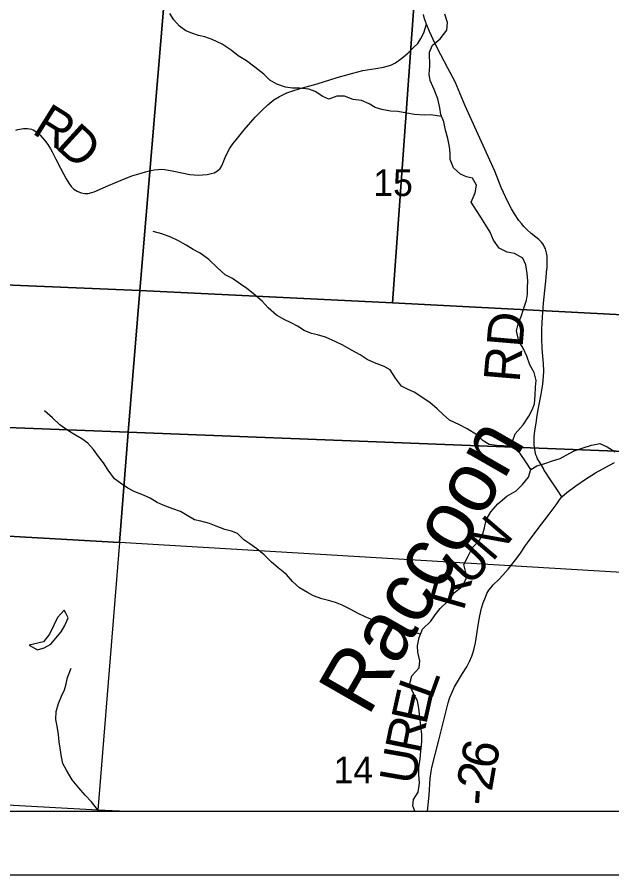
# Model space of a CAD drawing. Extents: x 0 to 34, y 0 to 22.
# Drawn here: x 6.063 to 6.999, y 14 to 15.349 of the extents above; entities that cross this region are included whole.
import ezdxf

# ---------------------------------------------------------------- set-up
doc = ezdxf.new("R2010")
doc.units = 0
for name, color, linetype in [('GM_X_Corporation', 7, 'Continuous'), ('GM_X_County_Road', 7, 'Continuous'), ('GM_X_County_Road_Text', 7, 'Continuous'), ('GM_X_Minor_Lake', 7, 'Continuous'), ('GM_X_Minor_River', 7, 'Continuous'), ('GM_X_Minor_River_Text', 7, 'Continuous'), ('GM_X_Section_Text', 7, 'Continuous'), ('GM_X_Township_Road', 7, 'Continuous'), ('GM_X_Township_Road_Text', 7, 'Continuous'), ('SH_Data', 7, 'Continuous')]:
    doc.layers.add(name, color=color, linetype=linetype)

msp = doc.modelspace()

# ---------------------------------------------------------------- linework, layer by layer
at = {"layer": 'GM_X_Corporation'}
for points in [[(6.3225, 15.705), (6.2563, 14.9189), (5.3302, 14.958), (5.3826, 15.7568)], [(6.7101, 15.6799), (6.654, 14.8997), (6.2563, 14.9189), (6.3225, 15.705)], [(7.3098, 15.6422), (7.2299, 14.6588), (7.1543, 14.6607), (7.1673, 14.8728), (6.654, 14.8997), (6.7101, 15.6799)], [(6.2563, 14.9189), (6.2382, 14.6961), (5.3154, 14.7318), (5.3302, 14.958)], [(6.654, 14.8997), (7.1673, 14.8728), (7.1543, 14.6607), (6.2382, 14.6961), (6.2563, 14.9189)], [(5.3154, 14.7318), (6.2382, 14.6961), (6.2242, 14.5225), (5.23, 14.5792), (5.2401, 14.7366)], [(6.2382, 14.6961), (7.1543, 14.6607), (7.2299, 14.6588), (7.2168, 14.4634), (6.2242, 14.5225)], [(5.23, 14.5792), (6.2242, 14.5225), (6.1902, 14.1019), (5.2017, 14.1562)], [(6.2243, 14.1), (7.1924, 14.1), (7.2168, 14.4634), (6.2242, 14.5225), (6.1902, 14.1019)], [(5.1981, 14.1), (6.19, 14.1), (6.1902, 14.1019), (5.2017, 14.1562)], [(6.19, 14.1), (6.2243, 14.1), (6.1902, 14.1019)]]:
    msp.add_lwpolyline(points, close=True, dxfattribs=at)
at = {"layer": 'GM_X_County_Road'}
for points in [[(6.7094, 14.1), (6.7117, 14.1251), (6.7136, 14.1514), (6.7148, 14.1628), (6.7161, 14.1687), (6.7276, 14.2137), (6.7379, 14.2558), (6.7417, 14.2703), (6.7445, 14.2788), (6.7478, 14.2874), (6.7517, 14.2957), (6.7562, 14.3037), (6.7644, 14.3168), (6.7709, 14.3273), (6.7753, 14.3355), (6.7791, 14.3441), (6.7811, 14.35), (6.7828, 14.356), (6.7847, 14.3651), (6.7893, 14.3958), (6.7914, 14.4075), (6.7942, 14.4193), (6.7969, 14.4281), (6.8002, 14.4367), (6.8028, 14.4423), (6.8058, 14.4477), (6.8086, 14.4514), (6.8124, 14.4561), (6.8212, 14.4645), (6.8275, 14.4712), (6.8359, 14.4807), (6.8476, 14.4955), (6.8543, 14.5046), (6.8636, 14.518), (6.8665, 14.5222), (6.8816, 14.5425), (6.9007, 14.5671), (6.9118, 14.5821), (6.9171, 14.5898), (6.9205, 14.5945), (6.9139, 14.605), (6.9019, 14.6229), (6.8949, 14.6336), (6.8929, 14.6362), (6.8915, 14.6389), (6.8868, 14.6468), (6.8854, 14.6495), (6.8824, 14.6545), (6.881, 14.6573), (6.8799, 14.6604), (6.8786, 14.666), (6.8771, 14.6765), (6.8768, 14.6828), (6.8771, 14.6892), (6.8781, 14.6985), (6.88, 14.7106), (6.8819, 14.7225), (6.8839, 14.7345), (6.8882, 14.7559), (6.8906, 14.772), (6.8917, 14.7838), (6.8921, 14.7928), (6.8915, 14.8036), (6.8896, 14.8278), (6.8891, 14.8434), (6.8893, 14.8589), (6.8902, 14.8774), (6.8916, 14.899), (6.8957, 14.9392), (6.8967, 14.9482), (6.8973, 14.9555), (6.8977, 14.9604), (6.8977, 14.9671), (6.8973, 14.973), (6.8964, 14.9785), (6.8947, 14.9844), (6.8935, 14.9872), (6.8921, 14.9899), (6.8905, 14.9924), (6.8887, 14.9949), (6.8867, 14.9971), (6.8846, 14.9993), (6.8799, 15.0032), (6.8725, 15.0089), (6.8654, 15.0151), (6.861, 15.0196), (6.8569, 15.0243), (6.8531, 15.0293), (6.8462, 15.0397), (6.8415, 15.0477), (6.8358, 15.0588), (6.8252, 15.0813), (6.815, 15.1069), (6.7969, 15.1473), (6.7686, 15.2098), (6.7525, 15.2475), (6.7414, 15.2688), (6.7301, 15.2898), (6.7213, 15.3071), (6.7122, 15.3265), (6.7074, 15.3379), (6.7046, 15.3463), (6.703, 15.353)], [(6.9205, 14.5945), (6.9285, 14.6016), (6.9425, 14.612), (6.9579, 14.6224), (6.9737, 14.6321), (6.9898, 14.6414), (7.0035, 14.6486)]]:
    msp.add_lwpolyline(points, dxfattribs=at)
at = {"layer": 'GM_X_Minor_Lake'}
for p, q in [((6.1374, 14.4162), (6.1269, 14.4047)), ((6.1398, 14.4115), (6.1374, 14.4162)), ((6.1435, 14.4041), (6.1398, 14.4115)), ((6.1269, 14.4047), (6.1209, 14.3926)), ((6.1383, 14.392), (6.1435, 14.4041)), ((6.1209, 14.3926), (6.1142, 14.3785)), ((6.1241, 14.3725), (6.1327, 14.3824)), ((6.1327, 14.3824), (6.1383, 14.392)), ((6.1142, 14.3785), (6.1045, 14.3663)), ((6.1163, 14.363), (6.1241, 14.3725)), ((6.1045, 14.3663), (6.0819, 14.3611)), ((6.0819, 14.3611), (6.0955, 14.3537)), ((6.0955, 14.3537), (6.1057, 14.3572)), ((6.1057, 14.3572), (6.1163, 14.363))]:
    msp.add_line(p, q, dxfattribs=at)
at = {"layer": 'GM_X_Minor_River'}
for p, q in [((6.3101, 15.3451), (6.3033, 15.3549)), ((6.3186, 15.3349), (6.3101, 15.3451)), ((6.3288, 15.3278), (6.3186, 15.3349)), ((6.3383, 15.3237), (6.3288, 15.3278)), ((6.3486, 15.3204), (6.3383, 15.3237)), ((6.3584, 15.3182), (6.3486, 15.3204)), ((6.3702, 15.3138), (6.3584, 15.3182)), ((6.3858, 15.3064), (6.3702, 15.3138)), ((6.3999, 15.297), (6.3858, 15.3064)), ((6.4113, 15.2884), (6.3999, 15.297)), ((6.4242, 15.2806), (6.4113, 15.2884)), ((6.4375, 15.2704), (6.4242, 15.2806)), ((6.4513, 15.2592), (6.4375, 15.2704)), ((6.4608, 15.2502), (6.4513, 15.2592)), ((6.4718, 15.2439), (6.4608, 15.2502)), ((6.4855, 15.2387), (6.4718, 15.2439)), ((6.4969, 15.2373), (6.4855, 15.2387)), ((6.5075, 15.2374), (6.4969, 15.2373)), ((6.5226, 15.236), (6.5075, 15.2374)), ((6.5325, 15.2319), (6.5226, 15.236)), ((6.5443, 15.2244), (6.5325, 15.2319)), ((6.5538, 15.2203), (6.5443, 15.2244)), ((6.5666, 15.2246), (6.5538, 15.2203)), ((6.5787, 15.2247), (6.5666, 15.2246)), ((6.592, 15.2196), (6.5787, 15.2247)), ((6.6052, 15.2178), (6.592, 15.2196)), ((6.6174, 15.2126), (6.6052, 15.2178)), ((6.6269, 15.207), (6.6174, 15.2126)), ((6.6375, 15.2037), (6.6269, 15.207)), ((6.6508, 15.2011), (6.6375, 15.2037)), ((6.6625, 15.2005), (6.6508, 15.2011)), ((6.6765, 15.198), (6.6625, 15.2005)), ((6.6887, 15.1962), (6.6765, 15.198)), ((6.7038, 15.1948), (6.6887, 15.1962)), ((6.7144, 15.1953), (6.7038, 15.1948)), ((6.7314, 15.1928), (6.7144, 15.1953)), ((6.2908, 15.0084), (6.2771, 15.0121)), ((6.3052, 15.0032), (6.2908, 15.0084)), ((6.3162, 14.998), (6.3052, 15.0032)), ((6.3295, 14.9902), (6.3162, 14.998)), ((6.3402, 14.9838), (6.3295, 14.9902)), ((6.3512, 14.9779), (6.3402, 14.9838)), ((6.3649, 14.9681), (6.3512, 14.9779)), ((6.3782, 14.9554), (6.3649, 14.9681)), ((6.3908, 14.9437), (6.3782, 14.9554)), ((6.4022, 14.9378), (6.3908, 14.9437)), ((6.4148, 14.9292), (6.4022, 14.9378)), ((6.4247, 14.9225), (6.4148, 14.9292)), ((6.4346, 14.9146), (6.4247, 14.9225)), ((6.4487, 14.9022), (6.4346, 14.9146)), ((6.4582, 14.8917), (6.4487, 14.9022)), ((6.4716, 14.8801), (6.4582, 14.8917)), ((6.4845, 14.873), (6.4716, 14.8801)), ((6.4944, 14.8681), (6.4845, 14.873)), ((6.5043, 14.8629), (6.4944, 14.8681)), ((6.5149, 14.8562), (6.5043, 14.8629)), ((6.5263, 14.8514), (6.5149, 14.8562)), ((6.5358, 14.8492), (6.5263, 14.8514)), ((6.5487, 14.8455), (6.5358, 14.8492)), ((6.5647, 14.8385), (6.5487, 14.8455)), ((6.5757, 14.8333), (6.5647, 14.8385)), ((6.5897, 14.8254), (6.5757, 14.8333)), ((6.603, 14.818), (6.5897, 14.8254)), ((6.6141, 14.8105), (6.603, 14.818)), ((6.6255, 14.8053), (6.6141, 14.8105)), ((6.6407, 14.7997), (6.6255, 14.8053)), ((6.6502, 14.7941), (6.6407, 14.7997)), ((6.659, 14.781), (6.6502, 14.7941)), ((6.6682, 14.7685), (6.659, 14.781)), ((6.6777, 14.7637), (6.6682, 14.7685)), ((6.6879, 14.7592), (6.6777, 14.7637)), ((6.713, 14.7428), (6.6879, 14.7592)), ((6.7245, 14.733), (6.713, 14.7428)), ((6.734, 14.724), (6.7245, 14.733)), ((6.1188, 14.7188), (6.1063, 14.7301)), ((6.1303, 14.7079), (6.1188, 14.7188)), ((6.7439, 14.7154), (6.734, 14.724)), ((6.1432, 14.699), (6.1303, 14.7079)), ((6.7595, 14.708), (6.7439, 14.7154)), ((6.7717, 14.7016), (6.7595, 14.708)), ((6.155, 14.6915), (6.1432, 14.699)), ((6.1649, 14.6859), (6.155, 14.6915)), ((6.7869, 14.6919), (6.7717, 14.7016)), ((6.7968, 14.6825), (6.7869, 14.6919)), ((6.1744, 14.6788), (6.1649, 14.6859)), ((6.1832, 14.669), (6.1744, 14.6788)), ((6.8063, 14.677), (6.7968, 14.6825)), ((6.1913, 14.6581), (6.1832, 14.669)), ((6.8181, 14.6755), (6.8063, 14.677)), ((6.829, 14.6749), (6.8181, 14.6755)), ((6.8438, 14.6737), (6.829, 14.6749)), ((6.1993, 14.6479), (6.1913, 14.6581)), ((6.2066, 14.6363), (6.1993, 14.6479)), ((6.2162, 14.6231), (6.2066, 14.6363)), ((6.2257, 14.616), (6.2162, 14.6231)), ((6.2375, 14.6081), (6.2257, 14.616)), ((6.2485, 14.6025), (6.2375, 14.6081)), ((6.2622, 14.597), (6.2485, 14.6025)), ((6.2724, 14.5925), (6.2622, 14.597)), ((6.2835, 14.5858), (6.2724, 14.5925)), ((6.2933, 14.5813), (6.2835, 14.5858)), ((6.3081, 14.5758), (6.2933, 14.5813)), ((6.3203, 14.5713), (6.3081, 14.5758)), ((6.3309, 14.565), (6.3203, 14.5713)), ((6.3423, 14.5583), (6.3309, 14.565)), ((6.3522, 14.5561), (6.3423, 14.5583)), ((6.3659, 14.5524), (6.3522, 14.5561)), ((6.3765, 14.5484), (6.3659, 14.5524)), ((6.3901, 14.5432), (6.3765, 14.5484)), ((6.4008, 14.5406), (6.3901, 14.5432)), ((6.4103, 14.5369), (6.4008, 14.5406)), ((6.4202, 14.5272), (6.4103, 14.5369)), ((6.4297, 14.5204), (6.4202, 14.5272)), ((6.4404, 14.5126), (6.4297, 14.5204)), ((6.4518, 14.5032), (6.4404, 14.5126)), ((6.4636, 14.4919), (6.4518, 14.5032)), ((6.4743, 14.4829), (6.4636, 14.4919)), ((6.4872, 14.4724), (6.4743, 14.4829)), ((6.4968, 14.4612), (6.4872, 14.4724)), ((6.5075, 14.4514), (6.4968, 14.4612)), ((6.52, 14.4443), (6.5075, 14.4514)), ((6.5295, 14.4391), (6.52, 14.4443)), ((6.5428, 14.4339), (6.5295, 14.4391)), ((6.5534, 14.4317), (6.5428, 14.4339)), ((6.5644, 14.4284), (6.5534, 14.4317)), ((6.5747, 14.4244), (6.5644, 14.4284)), ((6.5872, 14.418), (6.5747, 14.4244)), ((6.5998, 14.4109), (6.5872, 14.418)), ((6.6108, 14.4057), (6.5998, 14.4109)), ((6.6226, 14.4013), (6.6108, 14.4057)), ((6.6324, 14.398), (6.6226, 14.4013)), ((6.643, 14.3954), (6.6324, 14.398)), ((6.6544, 14.3936), (6.643, 14.3954)), ((6.6665, 14.3899), (6.6544, 14.3936)), ((6.6798, 14.3836), (6.6665, 14.3899)), ((6.698, 14.3786), (6.6798, 14.3836)), ((6.1425, 14.3105), (6.148, 14.325)), ((6.1377, 14.2908), (6.1403, 14.3003)), ((6.1403, 14.3003), (6.1425, 14.3105)), ((6.1329, 14.2813), (6.1377, 14.2908)), ((6.1284, 14.2695), (6.1329, 14.2813)), ((6.1244, 14.2569), (6.1284, 14.2695)), ((6.1241, 14.2444), (6.1244, 14.2569)), ((6.1261, 14.2338), (6.1241, 14.2444)), ((6.1281, 14.221), (6.1261, 14.2338)), ((6.1293, 14.2092), (6.1281, 14.221)), ((6.1309, 14.199), (6.1293, 14.2092)), ((6.1329, 14.1858), (6.1309, 14.199)), ((6.1349, 14.1752), (6.1329, 14.1858)), ((6.1407, 14.1646), (6.1349, 14.1752)), ((6.1499, 14.1492), (6.1407, 14.1646)), ((6.1602, 14.1367), (6.1499, 14.1492)), ((6.1705, 14.1255), (6.1602, 14.1367)), ((6.1805, 14.1149), (6.1705, 14.1255)), ((6.1897, 14.1029), (6.1805, 14.1149)), ((6.192, 14.1), (6.1897, 14.1029))]:
    msp.add_line(p, q, dxfattribs=at)
for points in [[(6.8717, 14.6374), (6.8641, 14.6494), (6.8549, 14.6626), (6.8438, 14.6727), (6.8433, 14.6834), (6.8474, 14.6936), (6.8598, 14.7078), (6.8687, 14.7215), (6.8739, 14.7314), (6.8777, 14.7409), (6.8787, 14.7545), (6.8793, 14.7671), (6.88, 14.7773), (6.8768, 14.7901), (6.8703, 14.8022), (6.8653, 14.8158), (6.8595, 14.8283), (6.853, 14.8392), (6.8494, 14.8555), (6.8523, 14.8684), (6.8568, 14.8783), (6.8601, 14.89), (6.8649, 14.9037), (6.8667, 14.9132), (6.8666, 14.9234), (6.8669, 14.9341), (6.866, 14.9458), (6.864, 14.9594), (6.8594, 14.97), (6.8461, 14.9771), (6.8347, 14.9792), (6.8218, 14.9856), (6.813, 14.9984), (6.8076, 15.0108), (6.801, 15.0221), (6.793, 15.0346), (6.7861, 15.0447), (6.7777, 15.0583), (6.784, 15.0728), (6.7861, 15.0849), (6.78, 15.0958), (6.7705, 15.098), (6.761, 15.1021), (6.7499, 15.1122), (6.7449, 15.1251), (6.7448, 15.1349), (6.744, 15.1452), (6.7412, 15.158), (6.7377, 15.1712), (6.7349, 15.1845), (6.7299, 15.1962), (6.7287, 15.2064), (6.7252, 15.2208), (6.7194, 15.2355), (6.7132, 15.2495), (6.712, 15.2593), (6.7126, 15.2722), (6.7124, 15.2942), (6.7169, 15.3048), (6.7293, 15.3148), (6.7394, 15.3285), (6.7408, 15.3407), (6.7365, 15.3535)], [(6.7663, 14.4882), (6.773, 14.5012), (6.7801, 14.5149), (6.791, 14.5264), (6.7962, 14.5363), (6.7991, 14.5458), (6.8017, 14.5583), (6.8088, 14.5712), (6.82, 14.5835), (6.8339, 14.5957), (6.8486, 14.6042), (6.8587, 14.6141), (6.8681, 14.6256), (6.8717, 14.6374), (6.8815, 14.6432), (6.894, 14.6471), (6.9057, 14.6513), (6.9178, 14.6549), (6.9275, 14.6602), (6.94, 14.6668), (6.9524, 14.6711), (6.9671, 14.6758), (6.9804, 14.6785), (6.9921, 14.6733), (7.0043, 14.6655)], [(6.6891, 14.1), (6.686, 14.1086), (6.6871, 14.1184), (6.6942, 14.1302), (6.6967, 14.1443), (6.6954, 14.1579), (6.6953, 14.1685), (6.6975, 14.1826), (6.6989, 14.1947), (6.7003, 14.2095), (6.7002, 14.2205), (6.6989, 14.2345), (6.6973, 14.2481), (6.6953, 14.2621), (6.6933, 14.2738), (6.6864, 14.2863), (6.6806, 14.2987), (6.6846, 14.3128), (6.6959, 14.3254), (6.6973, 14.3364), (6.6938, 14.3504), (6.6933, 14.3603), (6.6958, 14.3735), (6.7014, 14.3865), (6.7145, 14.3991), (6.7212, 14.409), (6.7291, 14.4189), (6.7404, 14.43), (6.7516, 14.4442), (6.7636, 14.4534), (6.7699, 14.4655), (6.7695, 14.4754), (6.7663, 14.4882)]]:
    msp.add_lwpolyline(points, dxfattribs=at)
at = {"layer": 'GM_X_Township_Road'}
for points in [[(6.1185, 15.1374), (6.1243, 15.1258), (6.1313, 15.1115), (6.1361, 15.1025), (6.1404, 15.0947), (6.1445, 15.088), (6.1481, 15.0828), (6.1525, 15.0787), (6.1577, 15.0753), (6.1641, 15.0726), (6.1698, 15.0719), (6.1751, 15.0718), (6.1806, 15.073), (6.1846, 15.0741), (6.2071, 15.0841), (6.2272, 15.0929), (6.2435, 15.0993), (6.2586, 15.1039), (6.2654, 15.1057), (6.2697, 15.1069), (6.2791, 15.1087), (6.285, 15.1095), (6.2904, 15.1097), (6.2958, 15.1095), (6.31, 15.1067), (6.3352, 15.1018), (6.3419, 15.101), (6.3485, 15.1006), (6.3551, 15.1008), (6.3623, 15.1016), (6.3687, 15.1031), (6.3735, 15.1044), (6.3788, 15.1071), (6.3827, 15.1108), (6.3855, 15.1154), (6.3875, 15.1205), (6.3905, 15.1284), (6.3941, 15.1361), (6.3979, 15.1432), (6.4025, 15.1499), (6.408, 15.1562), (6.4204, 15.1716), (6.4381, 15.1915), (6.4482, 15.2021), (6.458, 15.2113), (6.4675, 15.2188), (6.4762, 15.2243), (6.4879, 15.2301), (6.4987, 15.2338), (6.5124, 15.2381), (6.5353, 15.2444), (6.5668, 15.254), (6.5914, 15.261), (6.6073, 15.2649), (6.6276, 15.2685), (6.6401, 15.2704), (6.6512, 15.2734), (6.6587, 15.2773), (6.6689, 15.2846), (6.6747, 15.2895), (6.6786, 15.2929), (6.6876, 15.3017), (6.6937, 15.3077), (6.6989, 15.3153), (6.7033, 15.3244), (6.7074, 15.3379)], [(6.0613, 15.1712), (6.0642, 15.1722), (6.0673, 15.173), (6.0703, 15.1736), (6.0734, 15.1738), (6.0765, 15.1739), (6.0796, 15.1737), (6.0827, 15.1734), (6.0857, 15.1727), (6.0886, 15.1716), (6.094, 15.1682), (6.0996, 15.1633), (6.1061, 15.1558), (6.1115, 15.1489), (6.1156, 15.1422), (6.1185, 15.1374)]]:
    msp.add_lwpolyline(points, dxfattribs=at)
at = {"layer": 'SH_Data'}
for p, q in [((2.1, 14.1), (8.9, 14.1)), ((2, 14), (9, 14))]:
    msp.add_line(p, q, dxfattribs=at)

# ---------------------------------------------------------------- texts
at = {"layer": 'GM_X_County_Road_Text'}
for s, height, rotation, p in [('RD', 0.05682, 85.1552, (6.854, 14.7737)), ('N', 0.0568, 49.5635, (6.8112, 14.4912)), ('U', 0.0568, 46.9451, (6.7752, 14.4525)), ('R', 0.0568, 74.1071, (6.7659, 14.4138)), ('L', 0.0568, 70.1311, (6.7156, 14.2741)), ('E', 0.0568, 77.3931, (6.7069, 14.2345)), ('R', 0.0568, 78.4153, (6.6976, 14.189)), ('6', 0.0568, 78.6013, (6.8161, 14.1641)), ('U', 0.0568, 80.1155, (6.6891, 14.1402)), ('2', 0.0568, 80.1262, (6.8102, 14.13)), ('-', 0.0568, 86.1124, (6.8088, 14.1083))]:
    msp.add_text(s, height=height, rotation=rotation, dxfattribs=at).set_placement(p)
at = {"layer": 'GM_X_Minor_River_Text'}
msp.add_text('Raccoon', height=0.0947, rotation=60.1727, dxfattribs=at).set_placement((6.6156, 14.2474))
at = {"layer": 'GM_X_Section_Text'}
for s, p in [('15', (6.6238, 15.0677)), ('14', (6.5613, 14.1441))]:
    msp.add_text(s, height=0.04186, rotation=0, dxfattribs=at).set_placement(p)
at = {"layer": 'GM_X_Township_Road_Text'}
for s, rotation, p in [('R', 328.0319, (6.0848, 15.1672)), ('D', 317.5677, (6.1219, 15.1444))]:
    msp.add_text(s, height=0.0568, rotation=rotation, dxfattribs=at).set_placement(p)

doc.saveas('drawing.dxf')
